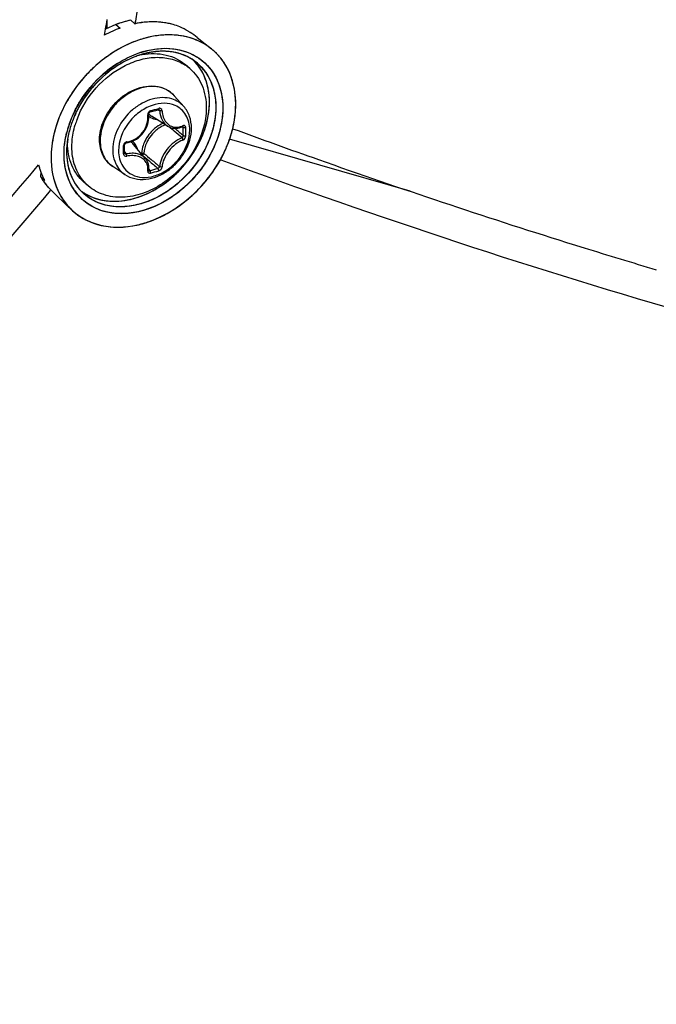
# Model space of a CAD drawing. Header units: millimetres. Extents: x 0 to 420, y 0 to 297.
# Tile 475 of 502: x 373.28 to 376.98, y 210.02 to 215.73. Entities that reach past the tile are written whole.
import ezdxf

# ---------------------------------------------------------------- set-up
doc = ezdxf.new("R2010")
doc.units = ezdxf.units.MM
doc.header["$LTSCALE"] = 23.1
doc.layers.get('0').update_dxf_attribs({"linetype": 'CONTINUOUS'})

msp = doc.modelspace()

# ---------------------------------------------------------------- linework, layer by layer
at = {"color": 7, "linetype": 'CONTINUOUS'}
for p, q in [((373.841, 215.7004), (373.7814, 215.6742)), ((373.7903, 215.6782), (373.7903, 215.7289)), ((373.841, 215.7004), (373.8655, 215.6802)), ((373.9276, 215.7254), (373.9521, 215.7052)), ((373.9541, 215.7209), (373.9514, 215.7053)), ((373.9544, 215.7204), (373.9519, 215.7048)), ((373.9521, 215.7052), (373.9531, 215.7054)), ((373.9531, 215.7054), (373.9521, 215.7052)), ((373.9531, 215.7054), (373.9521, 215.7052)), ((373.7754, 215.6388), (373.7814, 215.6742)), ((373.7759, 215.6381), (373.7817, 215.6737)), ((374.3131, 215.6253), (374.3954, 215.5596)), ((373.9845, 215.5244), (373.9852, 215.5246)), ((373.9845, 215.5243), (373.9852, 215.5244)), ((373.99, 215.5405), (373.9912, 215.5408)), ((373.9967, 215.5286), (373.9944, 215.5279)), ((373.9967, 215.5286), (373.9944, 215.5278)), ((373.8361, 215.4656), (373.8463, 215.4723)), ((374.2707, 215.445), (374.2457, 215.4667)), ((373.7137, 215.4522), (373.7132, 215.4517)), ((374.2356, 215.2251), (374.1802, 215.2876)), ((374.0317, 215.1812), (374.0318, 215.1826)), ((374.0326, 215.1707), (374.0317, 215.1812)), ((374.0318, 215.1826), (374.032, 215.1841)), ((374.032, 215.1841), (374.0325, 215.1857)), ((374.0325, 215.1857), (374.0331, 215.1872)), ((374.0331, 215.1872), (374.034, 215.1887)), ((374.034, 215.1887), (374.035, 215.19)), ((374.035, 215.19), (374.0361, 215.1912)), ((374.0361, 215.1912), (374.0373, 215.1922)), ((374.0373, 215.1922), (374.0386, 215.193)), ((374.0386, 215.193), (374.04, 215.1936)), ((374.04, 215.1936), (374.0405, 215.1937)), ((374.0405, 215.1937), (374.0554, 215.1979)), ((374.0522, 215.232), (374.0519, 215.2319)), ((374.0522, 215.232), (374.0519, 215.2319)), ((374.0554, 215.1979), (374.0642, 215.2004)), ((374.0642, 215.2004), (374.073, 215.203)), ((374.073, 215.203), (374.0879, 215.2074)), ((374.0847, 215.2065), (374.0959, 215.2005)), ((374.0879, 215.2074), (374.0885, 215.2076)), ((374.0885, 215.2076), (374.0895, 215.2077)), ((374.0895, 215.2077), (374.0904, 215.2076)), ((374.0904, 215.2076), (374.0912, 215.2074)), ((374.0912, 215.2074), (374.0915, 215.2073)), ((373.5133, 215.1635), (373.5133, 215.1635)), ((374.0254, 215.1195), (374.0289, 215.1321)), ((374.0289, 215.1321), (374.0313, 215.1449)), ((374.0313, 215.1449), (374.0325, 215.1578)), ((374.0325, 215.1578), (374.0326, 215.1707)), ((374.1417, 215.1113), (374.0488, 215.1688)), ((373.5556, 215.0713), (373.5558, 215.0723)), ((373.9918, 215.0626), (374.0005, 215.0729)), ((374.0005, 215.0729), (374.0082, 215.0837)), ((374.0082, 215.0837), (374.015, 215.0952)), ((374.015, 215.0952), (374.0207, 215.1072)), ((374.0207, 215.1072), (374.0254, 215.1195)), ((374.1416, 215.1113), (374.1453, 215.1091)), ((374.1453, 215.1091), (374.1537, 215.1051)), ((374.1537, 215.1051), (374.1626, 215.102)), ((374.1626, 215.102), (374.1718, 215.1)), ((374.1718, 215.1), (374.1813, 215.0989)), ((374.1813, 215.0989), (374.1911, 215.0989)), ((374.182, 215.0989), (374.1843, 215.0969)), ((374.1911, 215.0989), (374.201, 215.1)), ((374.201, 215.1), (374.211, 215.1021)), ((374.211, 215.1021), (374.221, 215.1052)), ((374.221, 215.1052), (374.2284, 215.1082)), ((374.2255, 215.107), (374.2325, 215.1033)), ((374.2293, 215.1089), (374.2284, 215.1082)), ((374.2284, 215.1082), (374.2297, 215.1086)), ((374.2297, 215.1086), (374.2303, 215.1087)), ((374.5192, 215.0968), (374.5192, 215.0969)), ((373.5614, 215.0362), (373.561, 215.0332)), ((373.562, 215.0359), (373.562, 215.0362)), ((373.5623, 215.0359), (373.5623, 215.0363)), ((373.8937, 215.0078), (373.8946, 215.0091)), ((373.8946, 215.0091), (373.8957, 215.0104)), ((373.8957, 215.0104), (373.8969, 215.0115)), ((373.8969, 215.0115), (373.8983, 215.0124)), ((373.8983, 215.0124), (373.8997, 215.0132)), ((373.8997, 215.0132), (373.9011, 215.0138)), ((373.9011, 215.0138), (373.9026, 215.0142)), ((373.9026, 215.0142), (373.903, 215.0143)), ((373.903, 215.0143), (373.9127, 215.0161)), ((373.9127, 215.0161), (373.9253, 215.0197)), ((373.9253, 215.0197), (373.9377, 215.0243)), ((373.9377, 215.0243), (373.9497, 215.03)), ((373.9497, 215.03), (373.9612, 215.0368)), ((373.9612, 215.0368), (373.9721, 215.0445)), ((373.9721, 215.0445), (373.9823, 215.0532)), ((373.9823, 215.0532), (373.9918, 215.0626)), ((375.548, 214.7339), (374.5009, 215.0361)), ((373.8922, 215.0037), (373.8925, 215.005)), ((373.8922, 215.0029), (373.8922, 215.0037)), ((373.8923, 214.9842), (373.8922, 215.0029)), ((373.8922, 214.9556), (373.8923, 214.9791)), ((373.8922, 214.9552), (373.8922, 214.9556)), ((373.8923, 214.9544), (373.8922, 214.9552)), ((373.8923, 214.9791), (373.8923, 214.9842)), ((373.8923, 214.9625), (373.9016, 214.9501)), ((373.8926, 214.9537), (373.8923, 214.9544)), ((373.8925, 215.005), (373.893, 215.0064)), ((373.8929, 214.9532), (373.8926, 214.9537)), ((373.893, 215.0064), (373.8937, 215.0078)), ((374.0138, 214.9224), (373.9438, 215.0058)), ((373.9908, 214.9552), (373.9872, 214.9542)), ((374.0005, 214.9384), (374.0339, 214.9101)), ((374.0186, 214.9162), (374.0139, 214.9224)), ((374.0233, 214.9083), (374.0186, 214.9162)), ((374.0271, 214.8999), (374.0233, 214.9083)), ((374.0299, 214.8911), (374.0271, 214.8999)), ((374.4523, 214.9145), (374.4472, 214.9163)), ((374.4524, 214.9143), (374.4473, 214.9162)), ((373.4068, 214.8451), (373.405, 214.8191)), ((373.8942, 214.8308), (373.8244, 214.8767)), ((374.0318, 214.8818), (374.0299, 214.8911)), ((374.0317, 214.8551), (374.0325, 214.8623)), ((374.0317, 214.8545), (374.0317, 214.8551)), ((374.0317, 214.8542), (374.0317, 214.8545)), ((374.0317, 214.8542), (374.0326, 214.8534)), ((374.0317, 214.8542), (374.0317, 214.8542)), ((374.0317, 214.8542), (374.0317, 214.8541)), ((374.0317, 214.8541), (374.0317, 214.8542)), ((374.0327, 214.8722), (374.0318, 214.8818)), ((374.0324, 214.8613), (374.0384, 214.8531)), ((374.0325, 214.8623), (374.0327, 214.8722)), ((374.0326, 214.8534), (374.0335, 214.8529)), ((373.405, 214.8191), (373.4286, 214.797)), ((373.4213, 214.7921), (373.4208, 214.7928)), ((373.4214, 214.7921), (373.4209, 214.7929)), ((373.4282, 214.7978), (373.4286, 214.797)), ((373.4286, 214.797), (373.4282, 214.7977)), ((373.6815, 214.7647), (373.6565, 214.7863)), ((373.4483, 214.7566), (373.4719, 214.7345)), ((373.4628, 214.7421), (373.4601, 214.7389)), ((373.4629, 214.742), (373.4603, 214.7388)), ((373.497, 214.7083), (373.4719, 214.7345)), ((373.497, 214.7083), (373.586, 214.6249)), ((373.5896, 214.6216), (373.5903, 214.621)), ((373.5896, 214.6215), (373.5903, 214.6209)), ((376.4558, 214.4376), (376.4886, 214.4273)), ((376.4886, 214.4273), (376.5575, 214.4059))]:
    msp.add_line(p, q, dxfattribs=at)
for centre, radius, start, end in [((359.6362, 217.9581), 14.3288, 350.82654, 351.04884), ((374.0602, 215.1092), 0.6305, 108.9539, 110.345), ((374.056, 215.1213), 0.6177, 107.5439, 108.9541), ((374.0521, 215.1338), 0.6045, 106.1132, 107.5439), ((374.0485, 215.1464), 0.5915, 104.6617, 106.1133), ((374.0452, 215.1588), 0.5786, 103.1888, 104.6617), ((374.0422, 215.1715), 0.5656, 101.6934, 103.189), ((374.0632, 215.1692), 0.5474, 98.9734, 101.6025), ((374.0632, 215.1693), 0.5473, 98.9734, 101.6041), ((374.0604, 215.1869), 0.5295, 96.6889, 98.9718), ((374.0604, 215.1869), 0.5294, 96.6886, 98.9718), ((374.0582, 215.2065), 0.5098, 93.8318, 96.6928), ((374.0568, 215.2269), 0.4893, 91.4737, 93.8283), ((374.0568, 215.2269), 0.4893, 91.4736, 93.8285), ((374.0563, 215.246), 0.4702, 88.3667, 91.4766), ((374.0567, 215.2629), 0.4533, 85.9726, 88.3618), ((374.058, 215.2796), 0.4366, 82.5485, 85.9784), ((374.06, 215.2952), 0.4208, 80.1966, 82.5411), ((374.0623, 215.3088), 0.407, 76.2109, 80.2031), ((374.0651, 215.3203), 0.3952, 74.1671, 76.2009), ((374.0695, 215.3351), 0.3798, 67.9223, 74.1936), ((374.1141, 215.0211), 0.7045, 116.3157, 118.7366), ((374.1067, 215.0361), 0.6879, 114.6896, 116.3131), ((374.0946, 215.0629), 0.6585, 110.3601, 114.7112), ((373.9842, 215.1959), 0.5414, 59.3036, 65.0967), ((374.0028, 215.2281), 0.5043, 58.4916, 59.2454), ((374.0073, 215.2355), 0.4956, 57.7228, 58.4917), ((374.1669, 215.2669), 0.3717, 66.7087, 67.7143), ((374.137, 215.0353), 0.5128, 107.2183, 110.3852), ((374.1346, 215.0427), 0.505, 106.8911, 109.0217), ((374.1341, 215.0454), 0.5024, 107.323, 109.0726), ((374.1502, 215.0285), 0.5364, 107.2419, 108.7576), ((374.1295, 215.0601), 0.4869, 106.1133, 107.3203), ((374.1323, 215.0505), 0.497, 106.0997, 107.2079), ((374.0656, 215.1245), 0.408, 100.9812, 101.3549), ((374.1315, 215.0528), 0.4945, 106.0617, 106.8866), ((374.0647, 215.1288), 0.4037, 99.9879, 100.9823), ((374.1448, 215.0462), 0.518, 106.1134, 107.3858), ((374.128, 215.0652), 0.4817, 105.9539, 106.1107), ((374.1297, 215.0591), 0.488, 105.118, 106.062), ((374.1273, 215.0677), 0.4791, 105.1131, 105.9545), ((374.1294, 215.0603), 0.4867, 104.8378, 105.8266), ((374.128, 215.0654), 0.4814, 104.2982, 105.1178), ((374.1265, 215.0706), 0.4761, 104.8171, 105.1126), ((374.1217, 215.0918), 0.4543, 97.7995, 104.9093), ((374.1245, 215.0786), 0.4678, 102.1735, 104.8241), ((374.1253, 215.0763), 0.4702, 102.206, 104.3032), ((374.1195, 215.1043), 0.4416, 97.0256, 102.2393), ((374.1199, 215.1003), 0.4456, 97.7242, 102.1899), ((374.1158, 215.1313), 0.4143, 94.7319, 97.7309), ((374.1174, 215.1178), 0.4279, 96.9692, 97.6995), ((374.1152, 215.1372), 0.4084, 93.525, 96.9991), ((374.1161, 215.1282), 0.4175, 94.7478, 96.9755), ((374.1138, 215.1573), 0.3883, 88.6153, 94.7634), ((374.1151, 215.1405), 0.4051, 93.5363, 94.7428), ((374.114, 215.1618), 0.3838, 88.6194, 93.5676), ((374.1138, 215.1629), 0.3827, 87.9835, 93.5437), ((374.1141, 215.1782), 0.3673, 87.9591, 88.5841), ((374.1143, 215.184), 0.3616, 84.9477, 88.5832), ((374.1145, 215.1872), 0.3584, 84.9412, 87.9688), ((374.1145, 215.1877), 0.3579, 84.1499, 87.9618), ((374.1153, 215.1964), 0.3491, 84.1314, 84.9312), ((374.1167, 215.2089), 0.3366, 78.4453, 84.9788), ((374.1169, 215.2106), 0.3348, 78.4309, 84.164), ((374.1171, 215.2116), 0.3339, 77.9656, 84.1741), ((374.1194, 215.2235), 0.3217, 77.9177, 78.3942), ((374.1211, 215.2317), 0.3134, 74.422, 78.4069), ((374.121, 215.2308), 0.3143, 74.4428, 77.929), ((374.1215, 215.2331), 0.3119, 73.9067, 77.9342), ((374.1229, 215.2379), 0.3069, 73.9076, 74.4307), ((374.125, 215.2454), 0.2991, 66.8711, 74.4371), ((374.1254, 215.2466), 0.2979, 66.5843, 73.9187), ((374.1257, 215.2471), 0.2972, 66.8595, 73.9346), ((374.1783, 215.2879), 0.3478, 49.0636, 51.3813), ((374.1785, 215.288), 0.3475, 49.4339, 51.3906), ((374.1786, 215.2881), 0.3474, 49.4293, 51.3842), ((374.1788, 215.2883), 0.3471, 49.062, 49.4288), ((374.179, 215.2886), 0.3468, 48.3629, 49.4333), ((374.178, 215.2875), 0.3483, 44.9652, 49.0592), ((374.1787, 215.2882), 0.3473, 48.3608, 49.0631), ((374.1769, 215.2864), 0.3498, 41.2183, 48.3492), ((374.1782, 215.2877), 0.348, 44.9615, 48.3584), ((374.1761, 215.2857), 0.3509, 41.9039, 44.9607), ((374.1763, 215.2858), 0.3507, 41.9065, 44.9646), ((374.2144, 214.9036), 0.6774, 122.9123, 132.4273), ((374.2137, 214.9046), 0.6763, 123.9467, 130.9204), ((374.1393, 215.0305), 0.5181, 109.0704, 110.4308), ((374.1286, 215.2543), 0.2895, 66.5433, 66.8256), ((374.1295, 215.2564), 0.2872, 63.2025, 66.8391), ((374.1295, 215.2563), 0.2874, 63.862, 66.5523), ((374.1299, 215.2573), 0.2863, 63.1854, 66.5489), ((374.1043, 215.2528), 0.2542, 49.1138, 56.5118), ((374.131, 215.2594), 0.2839, 62.9327, 63.8583), ((374.1314, 215.2602), 0.283, 62.9211, 63.1792), ((374.1354, 215.2678), 0.2744, 51.4497, 62.9668), ((374.1356, 215.268), 0.2742, 51.4535, 62.9817), ((374.0926, 215.2901), 0.2837, 42.6538, 45.6927), ((374.093, 215.2905), 0.2832, 42.6021, 45.7158), ((374.0917, 215.2893), 0.2849, 42.0025, 42.6552), ((374.0921, 215.2897), 0.2844, 41.9998, 42.6077), ((374.0921, 215.2897), 0.2844, 41.9994, 42.6035), ((374.0892, 215.2872), 0.2882, 34.7184, 41.9867), ((374.1265, 215.2579), 0.2877, 34.746, 51.2762), ((374.1736, 215.2834), 0.3543, 37.7797, 41.9029), ((374.1748, 215.2844), 0.3527, 41.2261, 41.9058), ((374.1738, 215.2836), 0.354, 39.5241, 41.2254), ((374.1739, 215.2837), 0.3538, 39.5218, 41.2241), ((374.1704, 215.2809), 0.3583, 34.7268, 39.5137), ((374.1723, 215.2823), 0.356, 37.7856, 39.5239), ((374.1706, 215.2811), 0.3581, 35.6838, 37.7821), ((374.1702, 215.2808), 0.3586, 35.24, 37.7844), ((374.169, 215.2799), 0.36, 35.2378, 35.6851), ((374.1681, 215.2793), 0.3612, 34.732, 35.2377), ((374.1687, 215.2797), 0.3604, 34.7269, 35.2416), ((374.1618, 215.275), 0.3688, 29.5143, 34.7143), ((374.1672, 215.2786), 0.3623, 34.1645, 34.7334), ((374.1678, 215.279), 0.3616, 34.1603, 34.7268), ((374.1614, 215.2748), 0.3692, 29.5143, 34.1452), ((374.1664, 215.2781), 0.3632, 33.6712, 34.1645), ((374.2232, 214.8933), 0.6909, 130.9008, 132.2846), ((374.2337, 214.8819), 0.7065, 132.3949, 148.8527), ((374.2343, 214.8815), 0.7072, 133.3719, 148.6065), ((374.2299, 214.8857), 0.7011, 132.452, 133.3507), ((374.065, 215.1855), 0.1539, 50.5352, 52.3899), ((374.0652, 215.1857), 0.1537, 47.2036, 50.5349), ((374.0646, 215.1851), 0.1545, 41.5302, 47.1948), ((374.2132, 214.8949), 0.6822, 148.6473, 151.2064), ((374.2086, 214.8979), 0.6767, 148.9151, 151.2116), ((374.2117, 214.8832), 0.7526, 153.6676, 157.5399), ((374.1574, 214.9285), 0.6065, 155.3125, 159.5973), ((374.1519, 214.9309), 0.6004, 155.3283, 159.6311), ((374.1566, 214.929), 0.6055, 155.3552, 159.5583), ((374.1881, 214.9083), 0.6537, 153.263, 156.1644), ((374.1851, 214.9098), 0.6504, 155.0542, 155.9788), ((374.1803, 214.9122), 0.645, 154.6479, 155.9169), ((374.1893, 214.9079), 0.6549, 154.56, 155.0548), ((374.1834, 214.9108), 0.6484, 153.6775, 154.6483), ((374.194, 214.9056), 0.6602, 153.2546, 154.5589), ((374.1866, 214.9092), 0.652, 153.1881, 153.6775), ((374.2015, 214.9018), 0.6686, 151.2113, 153.2534), ((374.1971, 214.9038), 0.6637, 151.2079, 153.1839), ((374.1682, 214.9238), 0.6182, 153.6767, 155.3664), ((374.1721, 214.9217), 0.6227, 153.6861, 155.3403), ((374.1754, 214.9204), 0.6262, 153.7083, 155.3285), ((374.1852, 214.9153), 0.6372, 151.5214, 153.6846), ((374.184, 214.9161), 0.6358, 151.5635, 153.7075), ((374.1786, 214.9186), 0.6299, 151.5063, 153.6718), ((374.0961, 215.2451), 0.0898, 224.1498, 225.1349), ((374.0963, 215.2454), 0.0901, 225.1677, 238.1926), ((373.5105, 217.1332), 2.0045, 285.3931, 286.8075), ((374.1313, 215.002), 0.2433, 109.0377, 109.2293), ((374.1918, 214.8915), 0.731, 158.1917, 158.5612), ((374.1963, 214.8897), 0.7359, 157.4707, 158.1536), ((374.1966, 214.8896), 0.7362, 157.5509, 158.1575), ((374.1345, 214.9297), 0.596, 158.9998, 166.1624), ((374.1475, 214.925), 0.6098, 160.8923, 161.8603), ((374.15, 214.924), 0.6125, 158.9515, 161.7579), ((374.1578, 214.9214), 0.6207, 158.9045, 160.8895), ((374.1566, 214.9218), 0.6194, 158.5831, 159.0453), ((374.1724, 214.9154), 0.6365, 155.9709, 158.9517), ((374.1718, 214.916), 0.6357, 155.9118, 158.9018), ((374.1679, 214.9172), 0.6317, 156.1661, 158.5763), ((374.1417, 214.9347), 0.5895, 159.5713, 160.5116), ((374.0951, 214.9727), 0.5108, 159.6814, 163.4379), ((374.1973, 214.9435), 0.202, 114.0645, 126.4053), ((374.0938, 214.9399), 0.5541, 166.3496, 168.4291), ((374.125, 214.9321), 0.5862, 161.8357, 166.3289), ((374.1203, 214.9337), 0.5813, 161.7466, 166.305), ((374.211, 214.9256), 0.2113, 135.0983, 148.1044), ((366.0447, 205.5372), 12.5417, 49.56104, 49.72441), ((366.7798, 206.3986), 11.4092, 49.26308, 49.56466), ((366.2012, 205.6006), 12.4061, 49.65654, 49.94798), ((374.1869, 215.2116), 0.1071, 290.317, 292.2631), ((374.1857, 215.2146), 0.1103, 292.2624, 294.0755), ((372.7673, 215.0796), 1.4654, 0.0023, 0.9288), ((372.8159, 215.0796), 1.4168, 359.0554, 0.003), ((372.769, 215.0787), 1.4783, 0.0024, 0.9289), ((372.8181, 215.0787), 1.4292, 359.0555, 0.003), ((374.0425, 214.9596), 0.4871, 171.3037, 173.5686), ((374.0332, 214.9605), 0.4778, 172.6447, 173.5728), ((374.0409, 214.9596), 0.4855, 172.5131, 173.5712), ((374.044, 214.9591), 0.4886, 170.9734, 172.6411), ((374.0509, 214.9583), 0.4956, 170.9622, 172.5115), ((373.9591, 215.0139), 0.3976, 177.2029, 179.9888), ((373.9696, 215.0135), 0.4082, 176.8588, 177.2136), ((373.9084, 214.9985), 0.0216, 99.0638, 106.7637), ((373.8748, 214.9478), 0.0902, 40.0257, 53.8865), ((371.745, 214.9743), 2.1407, 0.0023, 0.6425), ((371.825, 214.9743), 2.0607, 359.3452, 0.0019), ((373.8895, 214.9556), 0.00271, 351.6033, 359.3214), ((373.8596, 214.9475), 0.1114, 16.5086, 23.3442), ((381.6567, 224.0394), 11.8794, 229.89404, 230.16205), ((373.7812, 215.2877), 0.7629, 333.6777, 333.9899), ((373.787, 215.2849), 0.7565, 333.6765, 336.5845), ((373.7798, 215.2884), 0.7645, 333.6799, 333.9876), ((373.7885, 215.2842), 0.7548, 333.9855, 336.5878), ((373.7821, 215.2873), 0.762, 333.9876, 334.2589), ((381.1468, 223.3317), 11.0235, 229.81565, 230.16603), ((380.7083, 222.9022), 10.3986, 230.16047, 230.51372), ((373.7673, 215.2947), 0.7785, 330.5123, 333.6717), ((373.7666, 215.2951), 0.7793, 330.5122, 333.327), ((373.776, 215.2903), 0.7688, 333.0374, 333.3366), ((373.7776, 215.2895), 0.767, 333.3366, 333.6826), ((373.779, 215.2888), 0.7653, 333.334, 333.6776), ((373.8054, 214.9964), 0.4268, 194.7911, 196.4938), ((373.7958, 214.9935), 0.4168, 196.4914, 199.1117), ((373.7958, 214.9935), 0.4167, 196.4912, 199.112), ((373.7871, 214.9905), 0.4075, 199.1151, 200.9426), ((373.7806, 214.988), 0.4006, 200.9376, 202.4548), ((373.6636, 216.2402), 1.4368, 285.1211, 287.0773), ((373.6642, 216.2383), 1.4495, 285.1302, 287.0863), ((373.7304, 214.9974), 0.371, 208.7265, 210.7074), ((373.7725, 214.9847), 0.3918, 202.4502, 205.2408), ((373.7259, 214.9947), 0.3658, 210.7075, 212.7071), ((373.7251, 214.9942), 0.3648, 210.7055, 213.5023), ((373.7615, 214.9794), 0.3796, 205.2384, 208.5971), ((373.7614, 214.9794), 0.3795, 205.2384, 208.5963), ((373.7229, 214.9929), 0.3623, 212.7092, 213.5067), ((373.721, 214.9916), 0.36, 213.6457, 214.7264), ((373.7168, 214.9887), 0.3549, 213.6295, 220.8398), ((373.7185, 214.9898), 0.3569, 214.7252, 216.758), ((373.848, 214.9569), 0.2543, 221.708, 229.0965), ((373.7157, 214.9877), 0.3535, 216.7585, 218.8044), ((373.7134, 214.9859), 0.3505, 218.8046, 220.8622), ((373.8594, 214.9158), 0.3128, 210.7901, 214.7141), ((373.8573, 214.9147), 0.3104, 211.0881, 222.7444), ((373.8531, 214.9116), 0.3052, 214.7236, 222.4961), ((373.847, 214.9307), 0.286, 212.4396, 214.729), ((373.8424, 214.9275), 0.2804, 212.3932, 214.4557), ((373.8462, 214.9301), 0.285, 214.1929, 214.455), ((373.8458, 214.9298), 0.2845, 214.455, 214.7178), ((373.8395, 214.9255), 0.2769, 214.4595, 214.7269), ((373.8431, 214.928), 0.2813, 214.7269, 215.0192), ((373.845, 214.9293), 0.2836, 214.7319, 215.057), ((373.8377, 214.9241), 0.2746, 214.9928, 226.7807), ((373.8377, 214.9239), 0.2745, 215.0081, 226.7584), ((373.8079, 214.9611), 0.2812, 231.4053, 232.6024), ((373.8077, 214.9609), 0.2809, 231.4064, 232.5935), ((373.809, 214.9626), 0.283, 232.5931, 236.2897), ((373.8088, 214.9623), 0.2827, 232.5969, 236.2885), ((373.8105, 214.9648), 0.2857, 236.2889, 238.5573), ((373.8104, 214.9648), 0.2856, 236.2886, 238.5626), ((373.8103, 214.9645), 0.2854, 236.2874, 238.5544), ((373.8498, 214.8967), 0.3795, 208.252, 208.5027), ((373.8494, 214.8966), 0.3791, 208.289, 208.5081), ((373.8415, 214.8921), 0.3701, 208.4792, 214.6989), ((373.8289, 214.8834), 0.3548, 214.7064, 226.7754), ((373.8237, 214.8784), 0.3475, 226.8244, 227.647), ((373.8241, 214.8787), 0.348, 226.8293, 227.7933), ((373.8236, 214.8782), 0.3473, 226.8295, 227.6451), ((373.8291, 215.1428), 0.6196, 286.1189, 289.4534), ((373.8287, 215.144), 0.6209, 286.4883, 289.4526), ((373.8381, 215.1116), 0.5872, 282.3173, 286.1187), ((373.8386, 215.1096), 0.5851, 282.3116, 285.7191), ((373.8354, 215.1213), 0.5972, 285.3554, 285.7094), ((373.8344, 215.1249), 0.601, 285.7095, 286.104), ((373.8348, 215.1237), 0.5997, 285.7065, 286.1108), ((373.8335, 215.1282), 0.6044, 286.1021, 286.4733), ((373.8338, 215.1271), 0.6032, 286.1108, 286.476), ((373.8327, 215.1309), 0.6072, 286.4732, 286.7889), ((387.0885, 248.3969), 35.585, 252.78602, 253.49148)]:
    msp.add_arc(centre, radius, start, end, dxfattribs=at)
for points, knots in [([(374.1678, 218.5889), (374.1678, 218.3359), (374.1513, 217.3768), (374.0672, 216.4178), (373.9544, 215.7204)], [0, 0, 0, 0, 0.263653, 1, 1, 1, 1]), ([(374.308, 215.6108), (374.2637, 215.629), (374.1631, 215.6488), (374.0061, 215.6279), (373.8503, 215.5616), (373.7565, 215.4919), (373.713, 215.4516)], [0, 0, 0, 0, 0.222342, 0.46366, 0.724676, 1, 1, 1, 1]), ([(374.3068, 215.6113), (374.261, 215.6299), (374.1568, 215.6495), (374.0528, 215.6338), (374.001, 215.6188)], [0, 0, 0, 0, 0.478686, 1, 1, 1, 1]), ([(374.001, 215.6188), (373.9753, 215.6114), (373.8705, 215.5734), (373.7757, 215.5096), (373.7137, 215.4522)], [0, 0, 0, 0, 0.240548, 1, 1, 1, 1]), ([(373.8463, 215.4723), (373.8578, 215.4797), (373.9033, 215.5071), (373.9524, 215.5287), (373.99, 215.5405)], [0, 0, 0, 0, 0.256627, 1, 1, 1, 1]), ([(373.9912, 215.5408), (374.0487, 215.5587), (374.1656, 215.5747), (374.2793, 215.5359), (374.3238, 215.505)], [0, 0, 0, 0, 0.526189, 1, 1, 1, 1]), ([(373.9947, 215.5264), (374.04, 215.5343), (374.1101, 215.5344), (374.194, 215.5043), (374.2298, 215.4804), (374.2457, 215.4667)], [0, 0, 0, 0, 0.519582, 0.762838, 1, 1, 1, 1]), ([(374.001, 215.5438), (374.0577, 215.5601), (374.1728, 215.5735), (374.3343, 215.5158), (374.4414, 215.3838), (374.4735, 215.2091), (374.4344, 215.0213), (374.3034, 214.7897), (374.1287, 214.6595), (374.0012, 214.6226)], [0, 0, 0, 0, 0.121621, 0.231441, 0.339036, 0.455715, 0.58604, 0.726441, 1, 1, 1, 1]), ([(373.6161, 215.1501), (373.6408, 215.2168), (373.7173, 215.3409), (373.8586, 215.4521), (373.986, 215.5011), (374.0799, 215.5144), (374.1686, 215.5038), (374.2215, 215.4801), (374.2446, 215.4648)], [0, 0, 0, 0, 0.270012, 0.538889, 0.665622, 0.784297, 0.895035, 1, 1, 1, 1]), ([(373.97, 215.5202), (373.9516, 215.5139), (373.8767, 215.4832), (373.8088, 215.4365), (373.7634, 215.3952)], [0, 0, 0, 0, 0.241113, 1, 1, 1, 1]), ([(373.9584, 215.5161), (373.9411, 215.5096), (373.8711, 215.4793), (373.8073, 215.435), (373.7645, 215.3962)], [0, 0, 0, 0, 0.24182, 1, 1, 1, 1]), ([(373.9584, 215.516), (373.9411, 215.5096), (373.8711, 215.4793), (373.8074, 215.435), (373.7645, 215.3963)], [0, 0, 0, 0, 0.241812, 1, 1, 1, 1]), ([(374.3065, 215.4824), (374.3349, 215.4597), (374.3843, 215.4009), (374.4221, 215.2887), (374.4231, 215.1623), (374.3762, 214.9854), (374.2406, 214.7886), (374.0748, 214.6867), (373.9866, 214.6613)], [0, 0, 0, 0, 0.104524, 0.214592, 0.333967, 0.462949, 0.735941, 1, 1, 1, 1]), ([(374.3729, 215.1505), (374.3859, 215.2101), (374.3915, 215.3292), (374.3398, 215.4395), (374.3034, 215.48)], [0, 0, 0, 0, 0.52857, 1, 1, 1, 1]), ([(374.3729, 215.1505), (374.3859, 215.2101), (374.3915, 215.3292), (374.3398, 215.4395), (374.3034, 215.48)], [0, 0, 0, 0, 0.528563, 1, 1, 1, 1]), ([(374.3065, 215.4824), (374.3376, 215.4575), (374.391, 215.3914), (374.4264, 215.2649), (374.4178, 215.1243), (374.3852, 215.0322), (374.3629, 214.9873)], [0, 0, 0, 0, 0.222971, 0.459982, 0.719377, 1, 1, 1, 1]), ([(374.3222, 215.5061), (374.3585, 215.4813), (374.4221, 215.4125), (374.4667, 215.2747), (374.4601, 215.1196), (374.4246, 215.0178), (374.4, 214.9681)], [0, 0, 0, 0, 0.223214, 0.459267, 0.718396, 1, 1, 1, 1]), ([(374.5192, 215.0967), (374.5356, 215.164), (374.5474, 215.2982), (374.5032, 215.4277), (374.4687, 215.4795)], [0, 0, 0, 0, 0.526874, 1, 1, 1, 1]), ([(373.7132, 215.4517), (373.6913, 215.4315), (373.6095, 215.347), (373.5457, 215.2447), (373.5131, 215.1631)], [0, 0, 0, 0, 0.253077, 1, 1, 1, 1]), ([(373.713, 215.4516), (373.6949, 215.4348), (373.6261, 215.365), (373.5697, 215.2828), (373.5372, 215.217)], [0, 0, 0, 0, 0.251571, 1, 1, 1, 1]), ([(374.4, 215.4287), (374.4301, 215.3853), (374.4697, 215.2761), (374.4575, 215.0969), (374.3839, 214.9187), (374.2593, 214.7634), (374.0996, 214.6506), (373.9245, 214.5957), (373.7548, 214.6089), (373.6622, 214.6682), (373.6281, 214.7054)], [0, 0, 0, 0, 0.111601, 0.235694, 0.371611, 0.512961, 0.65114, 0.778817, 0.893431, 1, 1, 1, 1]), ([(374.3629, 215.4219), (374.3907, 215.3817), (374.4278, 215.2811), (374.4184, 215.1156), (374.3528, 214.95), (374.2401, 214.8041), (374.0943, 214.6958), (373.9327, 214.639), (373.7741, 214.6431), (373.6839, 214.6919), (373.6497, 214.724)], [0, 0, 0, 0, 0.111188, 0.234535, 0.369608, 0.510439, 0.648802, 0.777413, 0.893182, 1, 1, 1, 1]), ([(374.2707, 215.445), (374.2859, 215.4319), (374.3136, 215.4014), (374.3546, 215.3268), (374.3658, 215.2611), (374.3658, 215.2174)], [0, 0, 0, 0, 0.238021, 0.481682, 1, 1, 1, 1]), ([(374.3729, 215.1505), (374.3845, 215.2038), (374.3912, 215.3097), (374.3541, 215.411), (374.3261, 215.4513)], [0, 0, 0, 0, 0.526211, 1, 1, 1, 1]), ([(374.5192, 215.0969), (374.5345, 215.1595), (374.5466, 215.2841), (374.5114, 215.406), (374.4827, 215.4567)], [0, 0, 0, 0, 0.525255, 1, 1, 1, 1]), ([(374.5192, 215.0968), (374.5345, 215.1594), (374.5466, 215.2841), (374.5114, 215.406), (374.4827, 215.4567)], [0, 0, 0, 0, 0.525179, 1, 1, 1, 1]), ([(373.6043, 215.2024), (373.6137, 215.2212), (373.6555, 215.2953), (373.711, 215.3615), (373.7583, 215.4045)], [0, 0, 0, 0, 0.2481, 1, 1, 1, 1]), ([(374.1589, 215.3075), (374.1427, 215.32), (374.1033, 215.3391), (374.0358, 215.3445), (373.9651, 215.3281), (373.897, 215.2919), (373.8366, 215.2389), (373.775, 215.1549), (373.7505, 215.0772), (373.7505, 215.0272)], [0, 0, 0, 0, 0.104897, 0.216899, 0.338904, 0.47012, 0.607003, 0.744549, 1, 1, 1, 1]), ([(373.7552, 215.0977), (373.7678, 215.1474), (373.8189, 215.241), (373.9042, 215.305), (373.9516, 215.3245)], [0, 0, 0, 0, 0.499995, 1, 1, 1, 1]), ([(373.9516, 215.3245), (373.9722, 215.333), (374.0141, 215.3449), (374.0779, 215.3454), (374.136, 215.3268), (374.1675, 215.302), (374.1802, 215.2876)], [0, 0, 0, 0, 0.270574, 0.524505, 0.765155, 1, 1, 1, 1]), ([(374.1661, 215.2693), (374.1485, 215.2746), (374.1098, 215.2796), (374.0502, 215.2703), (373.9911, 215.2454), (373.9176, 215.1939), (373.8476, 215.1054), (373.8232, 215.0174), (373.8232, 214.9752)], [0, 0, 0, 0, 0.108641, 0.225762, 0.35139, 0.483442, 0.751147, 1, 1, 1, 1]), ([(374.185, 215.2312), (374.1654, 215.2398), (374.1196, 215.2484), (374.0745, 215.2397), (374.0522, 215.232)], [0, 0, 0, 0, 0.475969, 1, 1, 1, 1]), ([(374.2356, 215.2251), (374.2265, 215.2353), (374.2051, 215.2536), (374.1795, 215.2652), (374.1661, 215.2693)], [0, 0, 0, 0, 0.49562, 1, 1, 1, 1]), ([(374.3658, 215.2174), (374.3658, 215.1333), (374.324, 215.0029), (374.2191, 214.863), (374.1168, 214.7757), (374.0018, 214.7175), (373.8833, 214.6934), (373.7713, 214.7068), (373.7075, 214.7422), (373.6815, 214.7647)], [0, 0, 0, 0, 0.256473, 0.394543, 0.531644, 0.662632, 0.784011, 0.89531, 1, 1, 1, 1]), ([(374.0512, 215.2317), (374.0242, 215.2223), (373.9723, 215.1932), (373.8917, 215.1118), (373.8571, 215.0253), (373.8571, 214.9695)], [0, 0, 0, 0, 0.249772, 0.51087, 1, 1, 1, 1]), ([(374.0426, 215.2007), (374.0376, 215.1993), (374.0288, 215.1924), (374.0258, 215.1815), (374.0264, 215.1764)], [0, 0, 0, 0, 0.497141, 1, 1, 1, 1]), ([(374.0264, 215.1763), (374.0278, 215.1768), (374.03, 215.1775), (374.0319, 215.1796), (374.0318, 215.1805)], [0, 0, 0, 0, 0.63264, 1, 1, 1, 1]), ([(374.0426, 215.2007), (374.0426, 215.1998), (374.0427, 215.1975), (374.0421, 215.1942), (374.0405, 215.1937)], [0, 0, 0, 0, 0.348, 1, 1, 1, 1]), ([(374.0901, 215.2144), (374.0902, 215.2135), (374.0903, 215.2112), (374.0895, 215.2079), (374.0879, 215.2074)], [0, 0, 0, 0, 0.339767, 1, 1, 1, 1]), ([(374.1092, 215.2003), (374.109, 215.2048), (374.1057, 215.212), (374.097, 215.2155), (374.0923, 215.215), (374.0901, 215.2144)], [0, 0, 0, 0, 0.502703, 0.74499, 1, 1, 1, 1]), ([(374.0959, 215.2005), (374.0958, 215.2012), (374.0952, 215.2039), (374.0933, 215.2063), (374.0915, 215.2073)], [0, 0, 0, 0, 0.264576, 1, 1, 1, 1]), ([(374.0959, 215.2005), (374.0968, 215.1822), (374.1044, 215.1476), (374.1279, 215.1198), (374.1416, 215.1113)], [0, 0, 0, 0, 0.531229, 1, 1, 1, 1]), ([(374.1092, 215.2002), (374.1069, 215.1996), (374.1024, 215.1991), (374.0978, 215.1996), (374.0959, 215.2005)], [0, 0, 0, 0, 0.5364, 1, 1, 1, 1]), ([(374.1092, 215.2003), (374.11, 215.1878), (374.1143, 215.1641), (374.1306, 215.1332), (374.1558, 215.1118), (374.1765, 215.1061), (374.1868, 215.1054)], [0, 0, 0, 0, 0.279104, 0.533854, 0.769255, 1, 1, 1, 1]), ([(374.27, 215.0887), (374.27, 215.1044), (374.2666, 215.1348), (374.2497, 215.1765), (374.2222, 215.2102), (374.1979, 215.2255), (374.185, 215.2312)], [0, 0, 0, 0, 0.267263, 0.518158, 0.759229, 1, 1, 1, 1]), ([(374.2799, 215.0999), (374.2799, 215.1229), (374.2732, 215.1684), (374.2502, 215.2086), (374.2356, 215.2251)], [0, 0, 0, 0, 0.512429, 1, 1, 1, 1]), ([(373.5133, 215.1635), (373.5071, 215.1482), (373.4854, 215.0882), (373.4719, 215.025), (373.4677, 214.9778)], [0, 0, 0, 0, 0.257588, 1, 1, 1, 1]), ([(373.5114, 215.1587), (373.5055, 215.1439), (373.4847, 215.0853), (373.4718, 215.0239), (373.4677, 214.978)], [0, 0, 0, 0, 0.257376, 1, 1, 1, 1]), ([(373.589, 215.1399), (373.5858, 215.1313), (373.5741, 215.0973), (373.5656, 215.0622), (373.5614, 215.0358)], [0, 0, 0, 0, 0.255568, 1, 1, 1, 1]), ([(373.589, 215.1399), (373.5858, 215.1313), (373.5741, 215.0975), (373.5656, 215.0625), (373.5615, 215.0362)], [0, 0, 0, 0, 0.255552, 1, 1, 1, 1]), ([(373.6614, 214.7211), (373.6897, 214.7038), (373.7547, 214.6783), (373.9028, 214.6698), (374.0968, 214.741), (374.2802, 214.9125), (374.3553, 215.0693), (374.3729, 215.1505)], [0, 0, 0, 0, 0.105314, 0.217372, 0.465395, 0.735981, 1, 1, 1, 1]), ([(373.905, 215.0198), (373.9227, 215.0226), (373.9578, 215.0357), (373.9994, 215.0729), (374.025, 215.1222), (374.0285, 215.159), (374.0264, 215.1764)], [0, 0, 0, 0, 0.24849, 0.504031, 0.757203, 1, 1, 1, 1]), ([(373.9512, 214.6935), (374.0535, 214.7231), (374.2411, 214.8484), (374.3501, 215.0452), (374.3729, 215.1505)], [0, 0, 0, 0, 0.496993, 1, 1, 1, 1]), ([(374.0325, 215.1688), (374.0358, 215.1664), (374.0498, 215.1574), (374.066, 215.1522), (374.0784, 215.1504)], [0, 0, 0, 0, 0.245283, 1, 1, 1, 1]), ([(374.3262, 215.0183), (374.3315, 215.029), (374.351, 215.0716), (374.3655, 215.1164), (374.3729, 215.1505)], [0, 0, 0, 0, 0.255254, 1, 1, 1, 1]), ([(373.5923, 214.7531), (373.5654, 214.7972), (373.5318, 214.9049), (373.542, 215.0157), (373.5556, 215.0713)], [0, 0, 0, 0, 0.474035, 1, 1, 1, 1]), ([(373.5864, 214.9924), (373.5864, 215.0027), (373.5881, 215.0452), (373.5963, 215.0874), (373.6055, 215.1183)], [0, 0, 0, 0, 0.242407, 1, 1, 1, 1]), ([(373.7469, 215.0329), (373.7469, 215.0382), (373.7476, 215.06), (373.7511, 215.0817), (373.7552, 215.0977)], [0, 0, 0, 0, 0.244438, 1, 1, 1, 1]), ([(373.881, 214.8799), (373.8915, 214.8632), (373.9204, 214.8334), (373.9805, 214.8119), (374.0482, 214.815), (374.1163, 214.8409), (374.1785, 214.8864), (374.2434, 214.9641), (374.27, 215.0399), (374.27, 215.0887)], [0, 0, 0, 0, 0.105488, 0.213714, 0.331476, 0.460622, 0.598286, 0.738716, 1, 1, 1, 1]), ([(373.8942, 214.8308), (373.9113, 214.8196), (373.9511, 214.8033), (374.0167, 214.8006), (374.0835, 214.8179), (374.1466, 214.8528), (374.2017, 214.9025), (374.258, 214.981), (374.2799, 215.0532), (374.2799, 215.0999)], [0, 0, 0, 0, 0.11076, 0.226584, 0.349536, 0.479279, 0.613227, 0.747471, 1, 1, 1, 1]), ([(374.0773, 215.1061), (374.0694, 215.1002), (374.0395, 215.0749), (374.0162, 215.0415), (374.0049, 215.0144)], [0, 0, 0, 0, 0.251119, 1, 1, 1, 1]), ([(374.1289, 215.1193), (374.1227, 215.1169), (374.098, 215.1058), (374.0758, 215.0892), (374.0614, 215.0747)], [0, 0, 0, 0, 0.242416, 1, 1, 1, 1]), ([(374.1868, 215.1054), (374.1898, 215.1052), (374.2025, 215.1051), (374.2151, 215.1078), (374.2241, 215.1112)], [0, 0, 0, 0, 0.242499, 1, 1, 1, 1]), ([(374.2307, 215.1139), (374.2307, 215.1133), (374.2307, 215.1116), (374.2302, 215.1097), (374.2293, 215.1089)], [0, 0, 0, 0, 0.296838, 1, 1, 1, 1]), ([(374.2325, 215.1033), (374.2326, 215.1039), (374.2325, 215.1059), (374.2314, 215.108), (374.2302, 215.1087)], [0, 0, 0, 0, 0.295427, 1, 1, 1, 1]), ([(374.2471, 215.1027), (374.2471, 215.1067), (374.2447, 215.1134), (374.2366, 215.1157), (374.2326, 215.1147), (374.2307, 215.1139)], [0, 0, 0, 0, 0.500392, 0.734456, 1, 1, 1, 1]), ([(374.2471, 215.1027), (374.2447, 215.1017), (374.2397, 215.1011), (374.2345, 215.102), (374.2325, 215.1033)], [0, 0, 0, 0, 0.520163, 1, 1, 1, 1]), ([(374.4684, 214.9564), (374.474, 214.9678), (374.4945, 215.0132), (374.5104, 215.0607), (374.5192, 215.0968)], [0, 0, 0, 0, 0.254671, 1, 1, 1, 1]), ([(374.4812, 214.9843), (374.4852, 214.9935), (374.5002, 215.0301), (374.5122, 215.068), (374.5192, 215.0967)], [0, 0, 0, 0, 0.253897, 1, 1, 1, 1]), ([(374.519, 215.0966), (374.6846, 215.0361), (375.3263, 214.8053), (375.9731, 214.5886), (376.4558, 214.4376)], [0, 0, 0, 0, 0.258467, 1, 1, 1, 1]), ([(373.5915, 214.7544), (373.5665, 214.7958), (373.5342, 214.8955), (373.5404, 214.9989), (373.551, 215.051)], [0, 0, 0, 0, 0.475713, 1, 1, 1, 1]), ([(373.5585, 215.014), (373.5535, 214.9699), (373.5555, 214.8838), (373.588, 214.8031), (373.6105, 214.77)], [0, 0, 0, 0, 0.525525, 1, 1, 1, 1]), ([(373.5584, 215.014), (373.5536, 214.9714), (373.5552, 214.8884), (373.5849, 214.81), (373.6056, 214.7773)], [0, 0, 0, 0, 0.525039, 1, 1, 1, 1]), ([(373.5584, 215.0141), (373.5537, 214.9715), (373.5552, 214.8885), (373.5848, 214.8101), (373.6056, 214.7773)], [0, 0, 0, 0, 0.524812, 1, 1, 1, 1]), ([(373.6565, 214.7863), (373.6413, 214.7995), (373.6137, 214.83), (373.5726, 214.9045), (373.5614, 214.9702), (373.5614, 215.014)], [0, 0, 0, 0, 0.238021, 0.481682, 1, 1, 1, 1]), ([(373.6614, 214.7211), (373.7106, 214.691), (373.8369, 214.6603), (374.0306, 214.7099), (374.2059, 214.8329), (374.2936, 214.9526), (374.3262, 215.0183)], [0, 0, 0, 0, 0.214983, 0.458112, 0.726161, 1, 1, 1, 1]), ([(373.8244, 214.8767), (373.8123, 214.8847), (373.7898, 214.9043), (373.7562, 214.955), (373.7469, 215.002), (373.7469, 215.0329)], [0, 0, 0, 0, 0.241984, 0.486768, 1, 1, 1, 1]), ([(373.7505, 215.0272), (373.7505, 214.9971), (373.7593, 214.9518), (373.7915, 214.903), (373.8129, 214.8843), (373.8244, 214.8767)], [0, 0, 0, 0, 0.517982, 0.760912, 1, 1, 1, 1]), ([(373.9021, 215.0192), (373.8975, 215.0178), (373.8893, 215.0122), (373.8855, 215.0028), (373.8855, 214.9983)], [0, 0, 0, 0, 0.515676, 1, 1, 1, 1]), ([(373.905, 215.0198), (373.905, 215.0185), (373.9049, 215.0166), (373.9037, 215.0144), (373.903, 215.0143)], [0, 0, 0, 0, 0.650306, 1, 1, 1, 1]), ([(373.9618, 214.9916), (373.9605, 214.9948), (373.9545, 215.007), (373.9461, 215.0179), (373.9387, 215.0248)], [0, 0, 0, 0, 0.255247, 1, 1, 1, 1]), ([(374.0049, 215.0144), (374.0028, 215.0096), (373.9957, 214.9905), (373.9916, 214.9703), (373.9908, 214.9552)], [0, 0, 0, 0, 0.258896, 1, 1, 1, 1]), ([(374.0316, 215.0372), (374.0276, 215.0306), (374.0134, 215.0047), (374.0051, 214.9752), (374.0039, 214.9534)], [0, 0, 0, 0, 0.261592, 1, 1, 1, 1]), ([(374.2253, 215.0435), (374.2086, 215.0374), (374.1759, 215.0181), (374.1358, 214.9775), (374.1068, 214.9293), (374.0969, 214.8937), (374.0959, 214.8768)], [0, 0, 0, 0, 0.24174, 0.507568, 0.769195, 1, 1, 1, 1]), ([(374.2306, 215.031), (374.2151, 215.0251), (374.1846, 215.0068), (374.1471, 214.9687), (374.1198, 214.9236), (374.1104, 214.8903), (374.1092, 214.8745)], [0, 0, 0, 0, 0.241461, 0.507728, 0.769702, 1, 1, 1, 1]), ([(374.2253, 215.0435), (374.2263, 215.044), (374.2304, 215.047), (374.2327, 215.0524), (374.2325, 215.0562)], [0, 0, 0, 0, 0.233629, 1, 1, 1, 1]), ([(374.2307, 215.031), (374.2309, 215.0346), (374.2293, 215.0394), (374.2261, 215.0429), (374.2253, 215.0435)], [0, 0, 0, 0, 0.766459, 1, 1, 1, 1]), ([(374.2306, 215.031), (374.2329, 215.0319), (374.2415, 215.0373), (374.247, 215.0475), (374.2471, 215.0551)], [0, 0, 0, 0, 0.2401, 1, 1, 1, 1]), ([(374.2471, 215.0551), (374.2447, 215.0541), (374.2396, 215.0536), (374.2345, 215.0548), (374.2325, 215.0562)], [0, 0, 0, 0, 0.516682, 1, 1, 1, 1]), ([(373.4677, 214.9784), (373.4656, 214.9548), (373.463, 214.8656), (373.4845, 214.7746), (373.5156, 214.7169)], [0, 0, 0, 0, 0.265651, 1, 1, 1, 1]), ([(373.4677, 214.978), (373.4656, 214.9544), (373.463, 214.8654), (373.4845, 214.7747), (373.5155, 214.7171)], [0, 0, 0, 0, 0.265545, 1, 1, 1, 1]), ([(373.4677, 214.9778), (373.4656, 214.9544), (373.463, 214.866), (373.4842, 214.776), (373.5147, 214.7186)], [0, 0, 0, 0, 0.265433, 1, 1, 1, 1]), ([(373.6582, 214.7877), (373.6347, 214.8141), (373.5972, 214.8799), (373.5864, 214.9542), (373.5864, 214.9924)], [0, 0, 0, 0, 0.481107, 1, 1, 1, 1]), ([(374.4, 214.9681), (374.3615, 214.8901), (374.2547, 214.7506), (374.0422, 214.6174), (373.8418, 214.592), (373.7059, 214.6381), (373.6517, 214.6799), (373.6293, 214.704)], [0, 0, 0, 0, 0.278581, 0.547647, 0.785737, 0.894485, 1, 1, 1, 1]), ([(374.3629, 214.9873), (374.3275, 214.9156), (374.2299, 214.7869), (374.0358, 214.6614), (373.8521, 214.6323), (373.7243, 214.6681), (373.6718, 214.7032), (373.6497, 214.724)], [0, 0, 0, 0, 0.277344, 0.546146, 0.78549, 0.894711, 1, 1, 1, 1]), ([(373.8232, 214.9752), (373.8232, 214.9679), (373.8246, 214.94), (373.8316, 214.9123), (373.8404, 214.8936)], [0, 0, 0, 0, 0.261199, 1, 1, 1, 1]), ([(373.8571, 214.9695), (373.8571, 214.9534), (373.8607, 214.922), (373.873, 214.8928), (373.881, 214.8799)], [0, 0, 0, 0, 0.516185, 1, 1, 1, 1]), ([(373.8855, 214.9983), (373.8865, 214.9985), (373.889, 214.9991), (373.8922, 215.0011), (373.8922, 215.0029)], [0, 0, 0, 0, 0.335626, 1, 1, 1, 1]), ([(373.8855, 214.9508), (373.8864, 214.9509), (373.889, 214.9515), (373.8919, 214.9534), (373.8922, 214.9552)], [0, 0, 0, 0, 0.321323, 1, 1, 1, 1]), ([(373.8929, 214.9532), (373.8938, 214.952), (373.8966, 214.95), (373.8999, 214.9498), (373.9016, 214.9501)], [0, 0, 0, 0, 0.481798, 1, 1, 1, 1]), ([(374.0138, 214.9224), (374.0081, 214.9293), (373.9934, 214.9415), (373.9658, 214.9521), (373.9343, 214.9552), (373.9126, 214.9525), (373.9016, 214.9501)], [0, 0, 0, 0, 0.222882, 0.461558, 0.720944, 1, 1, 1, 1]), ([(373.9908, 214.9552), (373.9931, 214.9558), (373.9977, 214.9559), (374.0022, 214.9546), (374.0039, 214.9534)], [0, 0, 0, 0, 0.526419, 1, 1, 1, 1]), ([(373.9908, 214.9552), (373.9908, 214.9547), (373.991, 214.9523), (373.9915, 214.95), (373.9921, 214.9483)], [0, 0, 0, 0, 0.234277, 1, 1, 1, 1]), ([(373.9964, 214.9432), (373.9993, 214.9447), (374.0025, 214.9482), (374.0038, 214.9524), (374.0039, 214.9534)], [0, 0, 0, 0, 0.762591, 1, 1, 1, 1]), ([(373.8855, 214.9508), (373.8855, 214.9485), (373.8864, 214.9441), (373.8926, 214.9369), (373.9004, 214.936), (373.905, 214.937)], [0, 0, 0, 0, 0.245151, 0.483798, 1, 1, 1, 1]), ([(373.905, 214.937), (373.9049, 214.9394), (373.9042, 214.9439), (373.9027, 214.9483), (373.9016, 214.9501)], [0, 0, 0, 0, 0.526671, 1, 1, 1, 1]), ([(374.0172, 214.9015), (374.0125, 214.9094), (373.9992, 214.924), (373.9718, 214.9373), (373.9392, 214.9419), (373.9165, 214.9395), (373.905, 214.937)], [0, 0, 0, 0, 0.221381, 0.457911, 0.717649, 1, 1, 1, 1]), ([(374.0081, 214.5496), (374.0981, 214.5768), (374.2704, 214.6748), (374.3966, 214.8259), (374.445, 214.9115)], [0, 0, 0, 0, 0.488775, 1, 1, 1, 1]), ([(374.0264, 214.8506), (374.0276, 214.8595), (374.0276, 214.8773), (374.0215, 214.8941), (374.0172, 214.9015)], [0, 0, 0, 0, 0.513521, 1, 1, 1, 1]), ([(374.0354, 214.5586), (374.1255, 214.5904), (374.295, 214.6961), (374.4164, 214.8537), (374.4612, 214.9417)], [0, 0, 0, 0, 0.491428, 1, 1, 1, 1]), ([(374.0354, 214.5586), (374.0771, 214.5733), (374.2425, 214.6516), (374.377, 214.7912), (374.445, 214.9115)], [0, 0, 0, 0, 0.242219, 1, 1, 1, 1]), ([(379.5697, 213.4557), (378.7757, 213.5937), (377.0485, 214.0208), (375.363, 214.5818), (374.4524, 214.9143)], [0, 0, 0, 0, 0.45396, 1, 1, 1, 1]), ([(368.1396, 210.3297), (368.6395, 210.642), (370.5613, 211.9493), (372.2859, 213.5528), (373.3934, 214.8875)], [0, 0, 0, 0, 0.253674, 1, 1, 1, 1]), ([(373.8404, 214.8936), (373.8463, 214.8809), (373.8615, 214.8571), (373.8827, 214.8384), (373.8942, 214.8308)], [0, 0, 0, 0, 0.504391, 1, 1, 1, 1]), ([(374.0264, 214.8506), (374.0261, 214.8487), (374.0263, 214.8447), (374.0315, 214.838), (374.0386, 214.838), (374.0426, 214.8391)], [0, 0, 0, 0, 0.250198, 0.477776, 1, 1, 1, 1]), ([(374.0264, 214.8506), (374.0271, 214.8508), (374.0294, 214.8515), (374.0315, 214.8534), (374.0317, 214.8551)], [0, 0, 0, 0, 0.303916, 1, 1, 1, 1]), ([(374.0335, 214.8529), (374.0338, 214.8528), (374.0354, 214.8524), (374.0372, 214.8527), (374.0384, 214.8531)], [0, 0, 0, 0, 0.220787, 1, 1, 1, 1]), ([(374.0426, 214.8391), (374.0429, 214.8416), (374.042, 214.8466), (374.04, 214.8513), (374.0384, 214.8531)], [0, 0, 0, 0, 0.510568, 1, 1, 1, 1]), ([(374.0855, 214.8667), (374.0868, 214.867), (374.0913, 214.8689), (374.0954, 214.8732), (374.0959, 214.8768)], [0, 0, 0, 0, 0.265099, 1, 1, 1, 1]), ([(374.0901, 214.8528), (374.0904, 214.8553), (374.0895, 214.8603), (374.0872, 214.865), (374.0855, 214.8667)], [0, 0, 0, 0, 0.50766, 1, 1, 1, 1]), ([(374.0901, 214.8528), (374.0925, 214.8535), (374.1014, 214.8579), (374.1087, 214.8672), (374.1092, 214.8745)], [0, 0, 0, 0, 0.257299, 1, 1, 1, 1]), ([(374.1092, 214.8745), (374.1059, 214.8734), (374.1007, 214.8736), (374.0967, 214.8761), (374.0959, 214.8768)], [0, 0, 0, 0, 0.768189, 1, 1, 1, 1]), ([(373.4603, 214.7388), (373.0998, 214.3057), (371.5543, 212.6025), (369.7347, 211.1512), (368.265, 210.229)], [0, 0, 0, 0, 0.245138, 1, 1, 1, 1]), ([(374.0012, 214.6226), (373.9246, 214.6005), (373.799, 214.5943), (373.6607, 214.6659), (373.6112, 214.7221), (373.5923, 214.7531)], [0, 0, 0, 0, 0.522277, 0.762056, 1, 1, 1, 1]), ([(373.9866, 214.6613), (373.9267, 214.644), (373.8042, 214.6317), (373.6905, 214.6857), (373.6497, 214.724)], [0, 0, 0, 0, 0.526815, 1, 1, 1, 1]), ([(373.6615, 214.721), (373.7017, 214.6964), (373.8003, 214.6662), (373.9012, 214.6791), (373.9512, 214.6935)], [0, 0, 0, 0, 0.475533, 1, 1, 1, 1]), ([(373.5896, 214.6215), (373.6359, 214.5793), (373.7601, 214.5179), (373.8962, 214.5234), (373.9634, 214.538)], [0, 0, 0, 0, 0.476596, 1, 1, 1, 1]), ([(373.5903, 214.6209), (373.6366, 214.5789), (373.7605, 214.5179), (373.8963, 214.5234), (373.9634, 214.538)], [0, 0, 0, 0, 0.476561, 1, 1, 1, 1]), ([(373.5903, 214.6209), (373.6399, 214.576), (373.7757, 214.5126), (373.9219, 214.5258), (373.9936, 214.5455)], [0, 0, 0, 0, 0.473977, 1, 1, 1, 1]), ([(376.3864, 178.6276), (378.9724, 180.6185), (382.5671, 184.0162), (386.6173, 189.1506), (389.2512, 193.2623), (391.4281, 197.557), (393.6377, 203.3356), (394.5758, 207.869), (394.804, 210.8639)], [0, 0, 0, 0, 0.256713, 0.385748, 0.513858, 0.640132, 0.763745, 1, 1, 1, 1]), ([(395.384, 210.3616), (395.1558, 207.3667), (394.2177, 202.8333), (392.0081, 197.0548), (389.8312, 192.76), (387.1973, 188.6483), (383.1471, 183.5139), (379.5524, 180.1162), (376.9664, 178.1253)], [0, 0, 0, 0, 0.236255, 0.359868, 0.486142, 0.614252, 0.743287, 1, 1, 1, 1])]:
    msp.add_open_spline(points, degree=3, knots=knots, dxfattribs=at)
for points in [[(373.9276, 215.7254), (373.8982, 215.7193), (373.8692, 215.7108), (373.841, 215.7004)], [(374.3131, 215.6253), (374.3, 215.6358), (374.2862, 215.6456), (374.272, 215.6546)], [(374.3954, 215.5596), (374.3687, 215.5809), (374.3385, 215.5984), (374.3068, 215.6113)], [(374.3954, 215.5596), (374.369, 215.5807), (374.3392, 215.598), (374.308, 215.6108)], [(373.7567, 215.403), (373.7865, 215.4303), (373.8189, 215.4551), (373.8531, 215.4766)], [(374.3065, 215.4824), (374.2918, 215.4941), (374.2758, 215.5043), (374.259, 215.5128)], [(374.3238, 215.505), (374.3533, 215.4845), (374.3795, 215.4582), (374.4, 215.4287)], [(373.7645, 215.3963), (373.7088, 215.3458), (373.6607, 215.285), (373.6249, 215.2189)], [(373.7634, 215.3952), (373.7082, 215.345), (373.6607, 215.2847), (373.625, 215.2191)], [(373.7645, 215.3962), (373.7088, 215.3458), (373.6609, 215.2851), (373.6251, 215.2191)], [(373.612, 214.7678), (373.6229, 214.752), (373.6356, 214.7372), (373.6497, 214.724)], [(373.5147, 214.7186), (373.5331, 214.6839), (373.5573, 214.6518), (373.5859, 214.6249)]]:
    msp.add_open_spline(points, degree=3, dxfattribs=at)

doc.saveas('drawing.dxf')
